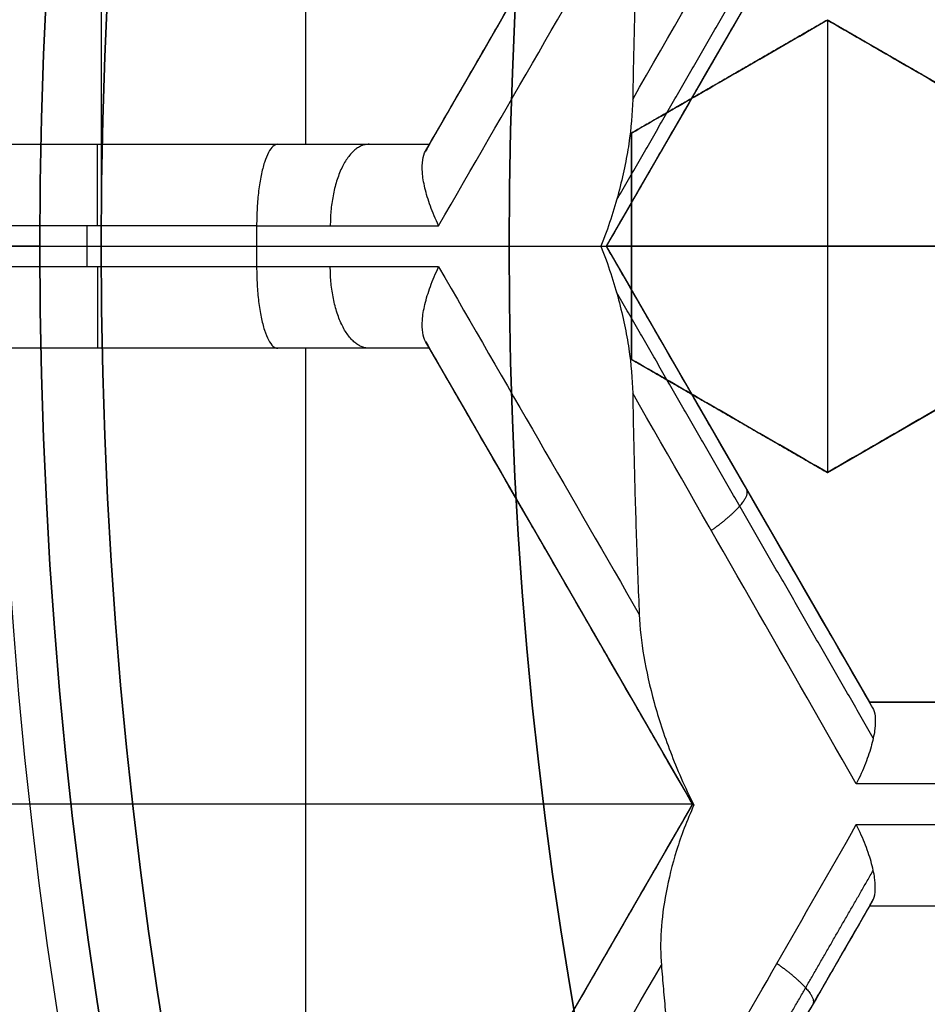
# Model space of a CAD drawing. Header units: centimetres. Extents: x -10 to 8.9, y -34.1 to -8.
# Tile 301 of 656: x -7.16 to -7.049, y -33.298 to -33.177. Entities that reach past the tile are written whole.
import ezdxf

# ---------------------------------------------------------------- set-up
doc = ezdxf.new("R2010")
doc.units = ezdxf.units.CM
doc.layers.add('Default', color=7, linetype='Continuous', true_color=0x000000)

msp = doc.modelspace()

# ---------------------------------------------------------------- linework, layer by layer
at = {"layer": 'Default'}
for p, q in [((-7.1249388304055, -33.08078272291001, -1.065), (-7.1249388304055, -33.1925, -1.065)), ((-7.109753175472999, -33.1925, -1.139531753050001), (-7.077503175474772, -33.13664136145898, -1.139531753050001)), ((-7.055852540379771, -33.14914136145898, -1.139395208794), (-7.088102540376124, -33.20499999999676, -1.139395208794)), ((-7.061000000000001, -33.17728718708, 0.17731520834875), (-7.084999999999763, -33.19114359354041, 0.17731520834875)), ((-7.061, -33.17728718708, 0.1625), (-7.061, -33.23271281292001, 0.1625)), ((-7.037000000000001, -33.19114359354, 0.18178364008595), (-7.060999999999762, -33.17728718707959, 0.18178364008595)), ((-7.072999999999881, -33.18421539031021, 0.1625), (-7.072999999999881, -33.18421539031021, 0.1878858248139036)), ((-7.048999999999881, -33.18421539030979, 0.1625), (-7.048999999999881, -33.18421539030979, 0.1966138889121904)), ((-7.085, -33.19114359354, 0.1730842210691), (-7.085, -33.21885640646, 0.1730842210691)), ((-7.172374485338, -33.1925, -1.130064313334), (-7.109753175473, -33.1925, -1.130064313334)), ((-7.1410638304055, -33.1925, -1.185), (-7.1410638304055, -33.1925, -1.065)), ((-7.151721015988, -33.20751050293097, -1.195), (-7.151721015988, -33.20249474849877, -1.195)), ((-7.325, -33.205, 0.35), (-7.15, -33.205, 0.35)), ((-7.157500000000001, -33.205, -1.24), (-7.190000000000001, -33.205, -1.24)), ((-7.173169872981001, -33.205, 0.1625), (-7.157500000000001, -33.205, 0.1625)), ((-7.172499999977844, -33.2050052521, -1.195), (-7.130947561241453, -33.2050052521, -1.195)), ((-7.157500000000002, -33.205, 0.195), (-7.100000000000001, -33.205, 0.195)), ((-7.150000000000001, -33.20500000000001, 0.45), (-7.150000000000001, -33.20500000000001, 0.35)), ((-6.959102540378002, -33.205, -1.065), (-7.088102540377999, -33.205, -1.065)), ((-7.088102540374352, -33.20500000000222, -1.139395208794), (-7.055852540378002, -33.26085863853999, -1.139395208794)), ((-7.085, -33.205, 0.1836684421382), (-7.085, -33.205, 0.1625)), ((-7.085, -33.205, 0.1625), (-7.037000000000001, -33.205, 0.1625)), ((-7.109753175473, -33.2175, -1.130064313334), (-7.172374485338, -33.2175, -1.130064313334)), ((-7.1410638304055, -33.2175, -1.185), (-7.1410638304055, -33.2175, -1.065)), ((-7.1249388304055, -33.2175, -1.065), (-7.1249388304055, -33.32921727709, -1.065)), ((-7.077503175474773, -33.27335863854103, -1.139531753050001), (-7.109753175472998, -33.21750000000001, -1.139531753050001)), ((-7.085, -33.21885640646, 0.17731520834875), (-7.061000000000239, -33.23271281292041, 0.17731520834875)), ((-7.061000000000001, -33.23271281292, 0.18178364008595), (-7.037000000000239, -33.21885640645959, 0.18178364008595)), ((-7.073000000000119, -33.22578460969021, 0.1625), (-7.073000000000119, -33.22578460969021, 0.1878858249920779)), ((-7.04900000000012, -33.22578460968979, 0.1625), (-7.04900000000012, -33.22578460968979, 0.196613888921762)), ((-7.071782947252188, -33.23326636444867, -1.205801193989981), (-7.071782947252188, -33.23326636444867, -1.065)), ((-7.09386652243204, -33.24501649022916, -1.20727496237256), (-7.09386652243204, -33.24501649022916, -1.065)), ((-7.055852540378, -33.26085863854, -1.1296608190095), (-6.991352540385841, -33.26085863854, -1.1296608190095)), ((-7.077503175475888, -33.27335863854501, -1.065), (-7.168735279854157, -33.27335863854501, -1.065)), ((-7.109753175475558, -33.32921727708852, -1.139209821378), (-7.077503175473, -33.27335863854, -1.139209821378)), ((-7.055852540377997, -33.28585863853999, -1.135275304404), (-7.088102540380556, -33.34171727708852, -1.135275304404)), ((-6.991352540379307, -33.28585863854, -1.1296608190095), (-7.055852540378, -33.28585863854, -1.1296608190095))]:
    msp.add_line(p, q, dxfattribs=at)
at = {"layer": 'Default', "extrusion": (1, 0, 0)}
for centre, radius, start, end in [((-30.205, 0.45, -7.15), 3, 90, 179.9999999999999), ((-33.2025, -1.185, -7.150424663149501), 0.00999999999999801, 270.0319665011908, 0)]:
    msp.add_arc(centre, radius, start, end, dxfattribs=at)
at = {"layer": 'Default'}
for centre, radius, start, end in [((-6.550000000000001, -33.20500000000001, -0.845), 0.8250000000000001, 0, 180), ((-6.550000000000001, -33.20500000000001, -0.8325), 0.8249999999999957, 0, 180), ((-6.550000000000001, -33.20500000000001, -0.87), 0.8, 0, 180), ((-6.550000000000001, -33.20500000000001, -0.87), 0.7825000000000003, 0, 180), ((-6.550000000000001, -33.20500000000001, -0.9800000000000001), 0.7575000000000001, 0, 180), ((-6.550000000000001, -33.20500000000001, -0.9375), 0.7574999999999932, 0, 180), ((-6.550000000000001, -33.20500000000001, -0.53), 0.75, 0, 180), ((-6.550000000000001, -33.20500000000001, -0.1612499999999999), 0.75, 105.2299037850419, 180), ((-6.550000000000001, -33.20500000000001, 0.1625), 0.6775000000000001, 0, 180), ((-6.550000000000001, -33.20500000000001, 0.18125), 0.6724999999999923, 0, 180), ((-6.550000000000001, -33.20500000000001, -1.21), 0.67, 0, 180), ((-6.550000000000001, -33.20500000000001, -0.8121), 0.8192000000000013, 128.1985770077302, 179.73988628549), ((-6.550000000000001, -33.20500000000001, -1.24), 0.6400000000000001, 0, 180), ((-6.549999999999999, -33.20500000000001, 0.2), 0.6367740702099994, 0, 180), ((-6.550000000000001, -33.20500000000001, 0.1625), 0.6231698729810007, 0, 180), ((-6.550000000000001, -33.20500000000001, 0.17875), 0.6074999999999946, 0, 180), ((-6.550000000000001, -33.20500000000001, -1.230490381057), 0.6074999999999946, 0, 180), ((-6.550000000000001, -33.20500000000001, 0.45), 0.6000000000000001, 90, 270), ((-6.550000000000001, -33.20500000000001, 0.195), 0.55, 0, 180), ((-6.550000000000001, -33.20500000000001, 0.1782088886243), 0.55, 0, 180), ((-6.550000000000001, -33.20500000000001, -0.845), 0.8250000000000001, 180, 0), ((-6.550000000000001, -33.20500000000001, -0.8325), 0.8250000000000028, 180, 0), ((-6.550000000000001, -33.20500000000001, -0.87), 0.8, 180, 0), ((-6.550000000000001, -33.20500000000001, -0.9800000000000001), 0.7575000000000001, 180, 0), ((-6.550000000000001, -33.20500000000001, -0.9375), 0.7575000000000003, 180, 0), ((-6.550000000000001, -33.20500000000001, -0.1612499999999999), 0.75, 180, 243.1918899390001), ((-6.550000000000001, -33.20500000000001, 0.1625), 0.6775000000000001, 180, 0), ((-6.550000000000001, -33.20500000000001, 0.18125), 0.6724999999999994, 180, 0), ((-6.550000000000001, -33.20500000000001, -1.21), 0.67, 180, 0), ((-6.550000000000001, -33.20500000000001, -1.24), 0.6400000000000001, 180, 0), ((-6.550000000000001, -33.20500000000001, 0.2), 0.6367740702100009, 180, 0), ((-6.550000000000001, -33.20500000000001, 0.1625), 0.6231698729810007, 180, 0), ((-6.550000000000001, -33.20500000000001, 0.17875), 0.6075000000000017, 180, 0), ((-6.550000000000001, -33.20500000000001, -1.230490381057), 0.6075000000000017, 180, 0), ((-6.550000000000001, -33.20500000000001, 0.1782088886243), 0.55, 180, 0), ((-6.550000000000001, -33.20500000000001, 0.195), 0.55, 180, 0)]:
    msp.add_arc(centre, radius, start, end, dxfattribs=at)
at = {"layer": 'Default', "extrusion": (0, 0, -1)}
for centre, radius, start, end in [((6.550000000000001, -33.20500000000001, 0.82), 0.8250000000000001, 0, 180), ((6.550000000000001, -33.20500000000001, 1.03), 0.82, 0, 180), ((6.550000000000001, -33.20500000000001, 1.005), 0.795, 0, 180), ((6.550000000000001, -33.20500000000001, 1.005), 0.7825000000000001, 0, 180), ((6.550000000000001, -33.20500000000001, 0.5348786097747), 0.7584500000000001, 0, 90), ((6.550000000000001, -33.20500000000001, 0.895), 0.7575000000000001, 0, 180), ((6.550000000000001, -33.20500000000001, -0.2075), 0.75, 0, 180), ((6.550000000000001, -33.20500000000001, -0.2075), 0.7025000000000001, 0, 180), ((6.550000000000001, -33.20500000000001, -0.1825), 0.6775000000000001, 0, 180), ((6.550000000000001, -33.20500000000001, -0.1725), 0.6774999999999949, 0, 180), ((6.550000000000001, -33.20500000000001, -0.2), 0.6725, 0, 180), ((6.550000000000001, -33.20500000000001, -0.1625), 0.6725, 0, 180), ((6.550000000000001, -33.20500000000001, -0.2), 0.6367740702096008, 0, 180), ((6.550000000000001, -33.20500000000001, -0.1809807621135), 0.6125, 0, 180), ((6.550000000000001, -33.20500000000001, -0.195), 0.6075000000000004, 0, 180), ((6.550000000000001, -33.20500000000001, -0.1625), 0.6075, 0, 180), ((6.550000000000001, -33.20500000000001, 1.24), 0.6075, 0, 180), ((6.550000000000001, -33.20500000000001, 1.220980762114), 0.6075, 0, 180), ((6.550000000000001, -33.20500000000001, -0.35), 0.6000000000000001, 270, 90), ((6.550000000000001, -33.20500000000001, -0.4), 0.6000000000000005, 270, 90), ((6.550000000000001, -33.20500000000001, -0.18660444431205), 0.5499999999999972, 0, 180), ((6.550000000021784, -33.20499999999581, 1.195), 0.6224999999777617, 0.2301041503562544, 12.45132202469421), ((6.550000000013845, -33.20499999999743, 1.065), 0.6224999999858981, 1.15059499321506, 11.51040147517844), ((6.550000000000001, -33.20500000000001, 0.82), 0.8250000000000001, 180, 0), ((6.550000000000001, -33.20500000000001, 1.03), 0.82, 180, 0), ((6.550000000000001, -33.20500000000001, 1.005), 0.7950000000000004, 180, 0), ((6.550000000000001, -33.20500000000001, 0.87), 0.7825000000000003, 180, 0), ((6.550000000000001, -33.20500000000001, 1.005), 0.7825000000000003, 180, 0), ((6.550000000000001, -33.20500000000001, 0.895), 0.7575000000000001, 180, 0), ((6.550000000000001, -33.20500000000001, 0.53), 0.75, 180, 0), ((6.550000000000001, -33.20500000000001, -0.2075), 0.75, 180, 0), ((6.550000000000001, -33.20500000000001, -0.2075), 0.7025000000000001, 180, 0), ((6.550000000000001, -33.20500000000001, -0.1825), 0.6775000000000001, 180, 0), ((6.550000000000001, -33.20500000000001, -0.1725), 0.677500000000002, 180, 0), ((6.550000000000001, -33.20500000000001, -0.1625), 0.6724999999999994, 180, 0), ((6.550000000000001, -33.20500000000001, -0.2), 0.6724999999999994, 180, 0), ((6.550000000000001, -33.20500000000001, -0.2), 0.6367740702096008, 180, 0), ((6.550000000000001, -33.20500000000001, -0.1809807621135), 0.6125, 180, 0), ((6.550000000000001, -33.20500000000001, -0.1625), 0.6075000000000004, 180, 0), ((6.550000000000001, -33.20500000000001, -0.195), 0.6075000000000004, 180, 0), ((6.550000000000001, -33.20500000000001, 1.220980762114), 0.6075, 180, 0), ((6.550000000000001, -33.20500000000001, 1.24), 0.6075000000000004, 180, 0), ((6.550000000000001, -33.20500000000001, -0.18660444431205), 0.5500000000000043, 180, 0), ((6.550000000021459, -33.20500000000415, 1.195), 0.6224999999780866, 347.5486779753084, 359.7698958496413), ((6.550000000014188, -33.20500000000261, 1.065), 0.6224999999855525, 348.4895985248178, 358.8494050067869)]:
    msp.add_arc(centre, radius, start, end, dxfattribs=at)
at = {"layer": 'Default', "extrusion": (0.8660254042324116, -0.4999999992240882, 3.942041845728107e-09)}
msp.add_arc((-32.03137354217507, -0.1450000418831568, 10.43902310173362), 1.088452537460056, 255.6358824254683, 259.169269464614, dxfattribs=at)
at = {"layer": 'Default', "extrusion": (0.8660254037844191, -0.5000000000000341, 0)}
msp.add_arc((-32.03137353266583, -0.145, 10.43902313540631), 1.088452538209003, 255.6358824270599, 259.1692694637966, dxfattribs=at)
at = {"layer": 'Default', "extrusion": (0.8660254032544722, -0.5000000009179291, -4.448973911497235e-09)}
msp.add_arc((-32.03137352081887, -0.1449999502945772, 10.44498107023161), 1.097599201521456, 255.3750176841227, 258.0126019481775, dxfattribs=at)
at = {"layer": 'Default', "extrusion": (0, -1, 0)}
for centre, radius, start, end in [((-6.550000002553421, -0.1450000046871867, 33.1925), 1.189997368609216, 240.9211288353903, 241.9409134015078), ((-6.550000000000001, -0.145, 33.20500000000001), 1.2, 241.0451982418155, 243.323308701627), ((-6.550000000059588, -2.309999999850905, 33.28585864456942), 1.224999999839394, 111.0895761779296, 114.3897087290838)]:
    msp.add_arc(centre, radius, start, end, dxfattribs=at)
at = {"layer": 'Default', "extrusion": (3.517153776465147e-05, 1.526275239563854e-07, 0.9999999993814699)}
msp.add_arc((-6.543560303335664, -33.20497205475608, -1.19525587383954), 0.5873452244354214, 179.7578067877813, 180.2486345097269, dxfattribs=at)
at = {"layer": 'Default', "extrusion": (-0.01826194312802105, -0.9992302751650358, -0.0347182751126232)}
msp.add_arc((-5.941911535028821, 1.012328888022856, 33.34864591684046), 1.199690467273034, 241.0267011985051, 242.2372798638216, dxfattribs=at)
at = {"layer": 'Default', "extrusion": (1.442934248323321e-05, 0, 0.999999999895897)}
msp.add_arc((-6.54999489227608, -33.20500000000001, -0.5349840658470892), 0.7584473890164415, 180, 251.9723281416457, dxfattribs=at)
at = {"layer": 'Default', "extrusion": (-1, 0, 0)}
msp.add_arc((33.2075, -1.185, 7.150424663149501), 0.01000000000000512, 270.0639325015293, 0, dxfattribs=at)
at = {"layer": 'Default', "extrusion": (0, 1, 0)}
for centre, radius, start, end in [((6.549999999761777, -0.1449999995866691, -33.2075210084), 1.199997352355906, 297.7445387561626, 298.9547958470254), ((6.550000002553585, -0.1450000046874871, -33.2175), 1.189997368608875, 298.0590865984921, 299.0788711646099), ((6.54999999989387, -2.310000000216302, -33.26085862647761), 1.225000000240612, 65.61029127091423, 68.91042381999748), ((6.550000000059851, -2.309999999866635, -33.27585861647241), 1.214999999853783, 65.31344244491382, 69.1713279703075), ((6.550000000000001, -2.31, -33.27585863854), 1.215, 65.31344244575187, 69.17132796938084)]:
    msp.add_arc(centre, radius, start, end, dxfattribs=at)
at = {"layer": 'Default', "extrusion": (-0.8660254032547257, -0.5000000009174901, 4.447071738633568e-09)}
msp.add_arc((25.48137350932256, -0.1450000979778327, 22.76001899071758), 1.097599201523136, 255.3750176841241, 258.0126019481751, dxfattribs=at)
at = {"layer": 'Default', "extrusion": (0.8660254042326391, 0.4999999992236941, 3.944075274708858e-09)}
msp.add_arc((-25.48137355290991, -0.1449999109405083, -22.76597684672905), 1.088452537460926, 280.8307305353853, 284.3641175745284, dxfattribs=at)
at = {"layer": 'Default', "extrusion": (0.8660254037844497, 0.4999999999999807, 0)}
msp.add_arc((-25.48137353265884, -0.145, -22.76597686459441), 1.088452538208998, 280.8307305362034, 284.3641175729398, dxfattribs=at)
at = {"layer": 'Default', "extrusion": (4.370602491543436e-08, -0.9999999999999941, -9.976352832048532e-08)}
msp.add_arc((-6.550001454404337, -2.309996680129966, 33.27085845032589), 1.214999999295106, 110.8286720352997, 114.6865575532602, dxfattribs=at)
at = {"layer": 'Default', "extrusion": (0.8660254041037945, -0.4999999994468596, 1.788304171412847e-09)}
msp.add_arc((-32.03137353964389, -0.1450000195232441, 10.5073817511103), 1.11616238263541, 249.6204766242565, 253.1814736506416, dxfattribs=at)
at = {"layer": 'Default', "extrusion": (0.8660254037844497, -0.4999999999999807, 0)}
msp.add_arc((-32.03137353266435, -0.145, 10.50738177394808), 1.116162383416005, 249.6204766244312, 253.18147364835, dxfattribs=at)
at = {"layer": 'Default', "extrusion": (0.866025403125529, -0.5000000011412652, -3.911535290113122e-09)}
msp.add_arc((-32.03137351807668, -0.1449999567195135, 10.51391415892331), 1.125541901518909, 249.3718651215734, 252.3137545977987, dxfattribs=at)
at = {"layer": 'Default'}
for points, knots in [([(-6.550000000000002, -32.446549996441, -0.5799126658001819), (-6.550047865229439, -32.44654999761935, -0.5799116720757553), (-6.571006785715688, -32.44655250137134, -0.5794765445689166), (-6.612872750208, -32.44829633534, -0.5786057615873), (-6.674918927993, -32.45603721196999, -0.5772854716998), (-6.73625711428, -32.46888455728, -0.5759548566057), (-6.79640070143, -32.48677663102, -0.5746227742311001), (-6.854860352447, -32.50957309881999, -0.5732963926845), (-6.911248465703, -32.5371245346, -0.5719987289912), (-6.965137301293, -32.56921940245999, -0.5706876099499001), (-7.016181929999, -32.6056398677, -0.5693725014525), (-7.064129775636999, -32.64622118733, -0.5680666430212), (-7.108588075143, -32.69066545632, -0.5667649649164), (-7.149145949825, -32.73854385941, -0.5654509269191), (-7.185618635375, -32.78961014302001, -0.5641201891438), (-7.217795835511, -32.84359440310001, -0.5627855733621), (-7.245390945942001, -32.90006619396, -0.561453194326), (-7.268139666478, -32.95834975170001, -0.5601422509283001), (-7.286110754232, -33.0187205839, -0.5588404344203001), (-7.298931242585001, -33.07989040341, -0.5575308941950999), (-7.306716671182, -33.142206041, -0.5562150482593), (-7.308450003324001, -33.18405507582, -0.5553479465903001), (-7.308450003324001, -33.20499956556, -0.5549157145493)], [11.92488913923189, 11.92488913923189, 11.92488913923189, 11.92488913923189, 11.92632594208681, 12.55402730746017, 13.18172867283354, 13.8094300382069, 14.43713140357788, 15.06483276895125, 15.69253413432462, 16.32023549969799, 16.94793686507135, 17.57563823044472, 18.2033395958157, 18.83104096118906, 19.45874232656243, 20.0864436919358, 20.71414505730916, 21.34184642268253, 21.96954778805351, 22.59724915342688, 23.22495051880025, 23.85265188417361, 23.85265188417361, 23.85265188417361, 23.85265188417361]), ([(-7.25390305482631, -33.56840902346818, -0.8199977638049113), (-7.239970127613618, -33.59537958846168, -0.8193732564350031), (-7.197884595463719, -33.66655691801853, -0.8176865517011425), (-7.113620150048, -33.76862670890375, -0.81511924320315), (-6.994860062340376, -33.866663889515, -0.8121318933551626), (-6.8551972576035, -33.941825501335, -0.8088691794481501), (-6.7032925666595, -33.98743246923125, -0.8056064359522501), (-6.549994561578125, -34.002084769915, -0.8026191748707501), (-6.3966967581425, -33.98743035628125, -0.7996319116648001), (-6.2447926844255, -33.94182142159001, -0.7963691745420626), (-6.105130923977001, -33.86665750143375, -0.7931064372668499), (-5.986372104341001, -33.768620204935, -0.7901191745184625), (-5.888336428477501, -33.64986004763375, -0.78713191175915), (-5.813174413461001, -33.510197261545, -0.7838691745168), (-5.7675675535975, -33.358292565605, -0.7806064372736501), (-5.757116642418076, -33.24895133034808, -0.7784757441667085), (-5.757895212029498, -33.19070947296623, -0.7773408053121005), (-5.758086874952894, -33.18356754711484, -0.7772014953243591)], [9.214509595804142, 9.214509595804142, 9.214509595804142, 9.214509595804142, 10.15353266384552, 11.77663579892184, 13.3997389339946, 15.02284206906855, 16.64594520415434, 18.26904833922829, 19.89215147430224, 21.5152546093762, 23.13835774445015, 24.7614608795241, 26.38456401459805, 28.00766714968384, 29.63077028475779, 31.25387341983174, 31.48074763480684, 31.48074763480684, 31.48074763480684, 31.48074763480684]), ([(-7.106978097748, -33.74388811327, -0.7599999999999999), (-7.092222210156, -33.75913934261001, -0.7595840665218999), (-7.061456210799, -33.78842967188, -0.7587546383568), (-7.011855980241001, -33.8284314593, -0.7574640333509), (-6.959138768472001, -33.86422929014, -0.7561495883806), (-6.903661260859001, -33.8955805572, -0.7548164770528), (-6.845798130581, -33.92227348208, -0.7534746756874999), (-6.785940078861, -33.94412789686, -0.7521330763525), (-6.724491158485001, -33.96099638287, -0.7508004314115), (-6.661867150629, -33.97276520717, -0.7494871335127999), (-6.598488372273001, -33.97935553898, -0.7481967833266), (-6.534783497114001, -33.98072302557, -0.7469575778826), (-6.471175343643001, -33.97685787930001, -0.7456906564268), (-6.408099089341, -33.96778569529, -0.7443887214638), (-6.345979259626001, -33.95356760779, -0.7430648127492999), (-6.285235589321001, -33.93429948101, -0.7417267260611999), (-6.226278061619, -33.91011135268, -0.7403838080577), (-6.169504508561, -33.88116649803, -0.7390450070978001), (-6.115297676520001, -33.84765987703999, -0.7377194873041), (-6.064025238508, -33.80981942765, -0.7364157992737), (-6.01602695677, -33.76789486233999, -0.7351442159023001), (-5.971638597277, -33.72218061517, -0.7339075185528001), (-5.931146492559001, -33.67297253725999, -0.7326198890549), (-5.89482990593, -33.62060801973, -0.7313083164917), (-5.862932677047, -33.56543920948, -0.7299767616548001), (-5.835670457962, -33.50783861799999, -0.7286354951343), (-5.813227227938, -33.44819500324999, -0.7272933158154), (-5.795754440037, -33.38691081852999, -0.7259590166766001), (-5.783370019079, -33.32440000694, -0.7246429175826), (-5.776444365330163, -33.26360356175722, -0.7234004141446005), (-5.775000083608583, -33.22369004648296, -0.7226183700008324), (-5.77500001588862, -33.20499999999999, -0.7222512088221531)], [-30.59397759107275, -30.59397759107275, -30.59397759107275, -30.59397759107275, -29.95660305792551, -29.31922852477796, -28.68185399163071, -28.04447945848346, -27.40710492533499, -26.76973039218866, -26.13235585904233, -25.49498132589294, -24.85760679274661, -24.22023225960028, -23.5828577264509, -22.94548319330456, -22.30810866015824, -21.67073412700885, -21.03335959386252, -20.39598506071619, -19.7586105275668, -19.12123599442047, -18.48386146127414, -17.84648692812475, -17.20911239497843, -16.57173786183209, -15.93436332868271, -15.29698879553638, -14.65961426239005, -14.02223972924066, -13.38486519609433, -12.747490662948, -12.18619863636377, -12.18619863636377, -12.18619863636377, -12.18619863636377]), ([(-7.130942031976, -33.2075210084, -1.195), (-7.130938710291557, -33.20825501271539, -1.194999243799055), (-7.130900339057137, -33.20971188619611, -1.19483383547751), (-7.130713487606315, -33.21180700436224, -1.194116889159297), (-7.130408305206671, -33.21372359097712, -1.192933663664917), (-7.130001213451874, -33.21532760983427, -1.191359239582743), (-7.129501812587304, -33.21656225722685, -1.189428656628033), (-7.128946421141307, -33.21732391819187, -1.187283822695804), (-7.12855232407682, -33.21749999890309, -1.185763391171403), (-7.128354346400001, -33.2175, -1.185)], [-0.1603756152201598, -0.1603756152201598, -0.1603756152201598, -0.1603756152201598, -0.1375583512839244, -0.1146319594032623, -0.09170556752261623, -0.06877917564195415, -0.04585278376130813, -0.02292639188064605, 0, 0, 0, 0])]:
    msp.add_open_spline(points, degree=3, knots=knots, dxfattribs=at)
for points, degree in [([(-7.303321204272, -32.8831369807, -0.8041999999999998), (-7.310301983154, -32.90187317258, -0.8032579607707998), (-7.322406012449, -32.93859863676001, -0.8014333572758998), (-7.335587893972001, -32.99001343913, -0.7989311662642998), (-7.345142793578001, -33.04009222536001, -0.7965395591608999), (-7.351552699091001, -33.09028475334, -0.7941872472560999), (-7.354878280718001, -33.14151914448, -0.7918300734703), (-7.354975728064, -33.1932330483, -0.789503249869), (-7.351753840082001, -33.24479517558, -0.7872105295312), (-7.345499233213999, -33.29375130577, -0.7849421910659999), (-7.336159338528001, -33.34301560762, -0.7825972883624), (-7.321993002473, -33.39750492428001, -0.7799152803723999), (-7.302624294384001, -33.4541818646, -0.7770202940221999), (-7.278330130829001, -33.51050205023, -0.7740274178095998), (-7.250563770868, -33.56319300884, -0.7711112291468), (-7.220215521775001, -33.61179643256, -0.7683119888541), (-7.186024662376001, -33.65863223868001, -0.7655007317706), (-7.148317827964, -33.70298019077, -0.7627167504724), (-7.121089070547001, -33.73059498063, -0.7608980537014), (-7.106978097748, -33.74388811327, -0.7599999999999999)], 3), ([(-7.109753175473, -33.1925, -1.065), (-7.093628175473, -33.16457068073, -1.065), (-7.077503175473, -33.13664136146, -1.065)], 2), ([(-7.084858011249, -33.18700501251, -1.219059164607), (-7.075776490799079, -33.17114589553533, -1.214606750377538), (-7.06663937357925, -33.15518968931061, -1.21026773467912), (-7.057449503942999, -33.13914136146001, -1.206043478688)], 3), ([(-7.055463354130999, -33.1484672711, -1.198108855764), (-7.066419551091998, -33.16744396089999, -1.203174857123), (-7.077300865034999, -33.18629094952, -1.208402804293), (-7.088102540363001, -33.20500000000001, -1.213790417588)], 3), ([(-7.055852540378, -33.14914136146, -1.065), (-7.071977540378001, -33.17707068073, -1.065), (-7.088102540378, -33.20500000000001, -1.065)], 2), ([(-7.084051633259, -33.15989941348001, -1.218664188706), (-7.084179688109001, -33.16290754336, -1.218726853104), (-7.084410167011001, -33.1689262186, -1.21883969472), (-7.084679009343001, -33.17796262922, -1.218971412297), (-7.084806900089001, -33.18399020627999, -1.219034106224), (-7.084858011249, -33.18700501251, -1.219059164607)], 3), ([(-7.060999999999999, -33.17728718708, 0.1625), (-7.073, -33.18421539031, 0.1625), (-7.085, -33.19114359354, 0.1625)], 2), ([(-7.085, -33.19114359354, 0.1836031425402), (-7.082229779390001, -33.18954420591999, 0.1845960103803), (-7.076758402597, -33.18638530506, 0.1865512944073), (-7.068764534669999, -33.18177004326, 0.1893912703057), (-7.063565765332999, -33.17876853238, 0.1912271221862), (-7.060999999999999, -33.17728718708, 0.1921304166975)], 3), ([(-7.060999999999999, -33.17728718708, 0.1921304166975), (-7.060999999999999, -33.17728718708, 0.17731520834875), (-7.060999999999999, -33.17728718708, 0.1625)], 2), ([(-7.037000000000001, -33.19114359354, 0.1625), (-7.048999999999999, -33.18421539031, 0.1625), (-7.060999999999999, -33.17728718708, 0.1625)], 2), ([(-7.060999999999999, -33.17728718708, 0.1921304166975), (-7.058233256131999, -33.1788845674, 0.19316743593), (-7.052766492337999, -33.18204080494, 0.1952120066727), (-7.044769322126, -33.18665797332, 0.1981897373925), (-7.039567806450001, -33.18966106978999, 0.2001177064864), (-7.037000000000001, -33.19114359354, 0.2010672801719)], 3), ([(-7.084858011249, -33.18700501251, -1.219059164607), (-7.084887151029, -33.18872383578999, -1.219073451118), (-7.085208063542, -33.19235050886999, -1.21896622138), (-7.086444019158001, -33.19835575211, -1.218404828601), (-7.087851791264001, -33.20273936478, -1.217714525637), (-7.088746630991, -33.20500000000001, -1.217264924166)], 3), ([(-7.085, -33.19114359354, 0.1625), (-7.085, -33.205, 0.1625), (-7.085, -33.21885640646, 0.1625)], 2), ([(-7.085, -33.20500000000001, 0.1836684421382), (-7.085, -33.20346032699, 0.1836684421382), (-7.085, -33.20038102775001, 0.1836636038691), (-7.085, -33.19576210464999, 0.1836418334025), (-7.085, -33.19268306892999, 0.1836176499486), (-7.085, -33.19114359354, 0.1836031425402)], 3), ([(-7.085, -33.19114359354, 0.1836031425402), (-7.085, -33.19114359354, 0.1730515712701), (-7.085, -33.19114359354, 0.1625)], 2), ([(-7.172374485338, -33.1925, -1.065), (-7.1410638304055, -33.1925, -1.065), (-7.109753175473, -33.1925, -1.065)], 2), ([(-7.172374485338, -33.1925, -1.185), (-7.150364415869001, -33.1925, -1.185), (-7.128354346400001, -33.1925, -1.185)], 2), ([(-7.128354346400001, -33.1925, -1.185), (-7.128552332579, -33.1925, -1.185763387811), (-7.128946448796, -33.19267607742, -1.187283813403), (-7.129501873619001, -33.1934377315, -1.189428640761), (-7.130001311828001, -33.19467237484, -1.191359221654), (-7.130408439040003, -33.19627638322, -1.1929336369), (-7.130713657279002, -33.19819296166, -1.194116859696), (-7.130900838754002, -33.20029141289, -1.19483494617), (-7.130939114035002, -33.2017519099, -1.195000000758), (-7.130942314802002, -33.2024894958, -1.195000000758)], 3), ([(-7.109753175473, -33.1925, -1.195128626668), (-7.109753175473, -33.1925, -1.195686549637), (-7.109794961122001, -33.19257237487, -1.196748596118), (-7.109965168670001, -33.19286718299, -1.198182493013), (-7.11013976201, -33.19316958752, -1.199028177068), (-7.110240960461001, -33.19334486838, -1.199426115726)], 3), ([(-7.109753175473, -33.1925, -1.195128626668), (-7.109753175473, -33.1925, -1.130064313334), (-7.109753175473, -33.1925, -1.065)], 2), ([(-7.108634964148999, -33.2024789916, -1.207036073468), (-7.109027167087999, -33.20165988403, -1.206827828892), (-7.109704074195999, -33.20005084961, -1.206239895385), (-7.110377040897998, -33.19782724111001, -1.204925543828), (-7.110691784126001, -33.19588824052, -1.20325956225), (-7.110647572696, -33.19435266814, -1.201379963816), (-7.11040603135, -33.19363077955, -1.200075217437), (-7.110240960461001, -33.19334486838, -1.199426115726)], 3), ([(-7.130942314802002, -33.2024894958, -1.195000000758), (-7.151718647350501, -33.2024947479, -1.195000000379), (-7.172494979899, -33.2025, -1.195)], 2), ([(-7.308450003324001, -33.20499956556, -0.5549157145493), (-7.308450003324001, -33.22490475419, -0.5544997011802), (-7.306880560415, -33.26469775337, -0.553665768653), (-7.299863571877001, -33.32389414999, -0.5524131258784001), (-7.288206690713, -33.38244357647, -0.5511466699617), (-7.271977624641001, -33.43990285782, -0.549878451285), (-7.251351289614, -33.49574009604, -0.5486153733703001), (-7.226440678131, -33.54976087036, -0.547370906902), (-7.197224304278, -33.60190734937, -0.5461333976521), (-7.164090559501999, -33.65145511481, -0.5448796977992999), (-7.127153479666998, -33.6982810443, -0.543635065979), (-7.086621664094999, -33.74209673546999, -0.5423988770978), (-7.042751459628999, -33.78260143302, -0.5411577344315), (-6.996098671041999, -33.81934273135, -0.5399058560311), (-6.946655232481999, -33.85237155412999, -0.5386425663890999), (-6.894703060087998, -33.88147155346, -0.537379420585), (-6.840537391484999, -33.90643018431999, -0.5361156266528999), (-6.803586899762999, -33.92007981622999, -0.5352955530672), (-6.784724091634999, -33.92621305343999, -0.5348861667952)], 3), ([(-7.157500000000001, -33.20500000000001, -1.220980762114), (-7.165, -33.20500000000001, -1.207990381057), (-7.172499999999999, -33.20500000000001, -1.195)], 2), ([(-7.157500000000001, -33.20500000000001, 0.1625), (-7.157500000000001, -33.20500000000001, 0.17875), (-7.157500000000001, -33.20500000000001, 0.195)], 2), ([(-7.157500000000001, -33.20500000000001, -1.220980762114), (-7.157500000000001, -33.20500000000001, -1.230490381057), (-7.157500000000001, -33.20500000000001, -1.24)], 2), ([(-7.100000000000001, -33.20500000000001, 0.195), (-7.100000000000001, -33.20500000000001, 0.18660444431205), (-7.100000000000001, -33.20500000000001, 0.1782088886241)], 2), ([(-7.100000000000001, -33.20500000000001, 0.1782088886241), (-7.0925, -33.20500000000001, 0.18093866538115), (-7.085, -33.20500000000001, 0.1836684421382)], 2), ([(-7.088746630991, -33.20500000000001, -1.217264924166), (-7.088600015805, -33.20500000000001, -1.216871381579), (-7.088358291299, -33.20500000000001, -1.216082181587), (-7.088147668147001, -33.20500000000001, -1.214919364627), (-7.088102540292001, -33.20500000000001, -1.214161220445), (-7.088102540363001, -33.20500000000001, -1.213790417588)], 3), ([(-7.088746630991, -33.20500000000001, -1.217264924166), (-7.087851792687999, -33.20726063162, -1.217714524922), (-7.086444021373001, -33.21164423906, -1.218404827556), (-7.085208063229, -33.21764949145, -1.218966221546), (-7.084887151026, -33.22127616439, -1.219073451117), (-7.084858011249, -33.22299498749, -1.219059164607)], 3), ([(-7.088102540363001, -33.20500000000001, -1.213790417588), (-7.077300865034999, -33.22370905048, -1.208402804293), (-7.066419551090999, -33.2425560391, -1.203174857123), (-7.055463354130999, -33.2615327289, -1.198108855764)], 3), ([(-7.088102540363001, -33.20500000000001, -1.213790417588), (-7.0881025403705, -33.20500000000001, -1.139395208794), (-7.088102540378, -33.20500000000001, -1.065)], 2), ([(-7.088102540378, -33.20500000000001, -1.065), (-7.071977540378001, -33.23292931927, -1.065), (-7.055852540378, -33.26085863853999, -1.065)], 2), ([(-7.085, -33.21885640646, 0.1836031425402), (-7.085, -33.21731693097, 0.1836176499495), (-7.085, -33.21423789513, 0.183641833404), (-7.085, -33.20961897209, 0.1836636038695), (-7.085, -33.20653967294, 0.1836684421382), (-7.085, -33.20500000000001, 0.1836684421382)], 3), ([(-7.130942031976, -33.2075210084, -1.195), (-7.151718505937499, -33.2075105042, -1.195), (-7.172494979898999, -33.2075, -1.195)], 2), ([(-7.110240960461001, -33.21665513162, -1.199426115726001), (-7.110406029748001, -33.21636922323, -1.200075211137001), (-7.110647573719, -33.21564732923, -1.201379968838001), (-7.11069178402, -33.21411175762, -1.203259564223), (-7.110377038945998, -33.21217275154, -1.20492554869), (-7.109704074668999, -33.20994915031, -1.206239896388), (-7.109027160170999, -33.20834010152, -1.206827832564), (-7.108634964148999, -33.2075210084, -1.207036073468)], 3), ([(-7.110240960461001, -33.21665513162, -1.199426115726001), (-7.110139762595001, -33.21683041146, -1.199028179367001), (-7.109965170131, -33.21713281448, -1.198182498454), (-7.109794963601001, -33.21742762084, -1.196748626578), (-7.109753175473, -33.2175, -1.195686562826), (-7.109753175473, -33.2175, -1.195128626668)], 3), ([(-7.128354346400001, -33.2175, -1.185), (-7.150364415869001, -33.2175, -1.185), (-7.172374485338, -33.2175, -1.185)], 2), ([(-7.109753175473, -33.2175, -1.065), (-7.1410638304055, -33.2175, -1.065), (-7.172374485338, -33.2175, -1.065)], 2), ([(-7.109753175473, -33.2175, -1.065), (-7.109753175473, -33.2175, -1.130064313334), (-7.109753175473, -33.2175, -1.195128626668)], 2), ([(-7.077503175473, -33.27335863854, -1.065), (-7.093628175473, -33.24542931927, -1.065), (-7.109753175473, -33.2175, -1.065)], 2), ([(-7.085, -33.21885640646, 0.1625), (-7.085, -33.21885640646, 0.1730515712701), (-7.085, -33.21885640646, 0.1836031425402)], 2), ([(-7.085, -33.21885640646, 0.1625), (-7.073, -33.22578460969, 0.1625), (-7.060999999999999, -33.23271281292, 0.1625)], 2), ([(-7.060999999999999, -33.23271281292, 0.1921304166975), (-7.063566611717, -33.23123097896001, 0.1912268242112), (-7.068766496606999, -33.22822882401, 0.1893905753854), (-7.076759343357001, -33.22361415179, 0.1865509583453), (-7.082230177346, -33.22045556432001, 0.1845958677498), (-7.085, -33.21885640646, 0.1836031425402)], 3), ([(-7.060999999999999, -33.23271281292, 0.1625), (-7.048999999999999, -33.22578460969, 0.1625), (-7.037000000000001, -33.21885640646, 0.1625)], 2), ([(-7.037000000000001, -33.21885640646, 0.2010672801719), (-7.0395670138, -33.22033847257, 0.2001179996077), (-7.044767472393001, -33.22334095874, 0.1981904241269), (-7.052764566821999, -33.22795808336, 0.1952127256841), (-7.058232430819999, -33.23111495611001, 0.1931677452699), (-7.060999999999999, -33.23271281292, 0.1921304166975)], 3), ([(-7.084858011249, -33.22299498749, -1.219059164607), (-7.084806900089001, -33.22600979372, -1.219034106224), (-7.084679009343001, -33.23203737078, -1.218971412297), (-7.084410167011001, -33.2410737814, -1.21883969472), (-7.084179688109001, -33.24709245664, -1.218726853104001), (-7.084051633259, -33.25010058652, -1.218664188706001)], 3), ([(-7.0574495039, -33.27085863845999, -1.206043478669), (-7.066639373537, -33.25481031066, -1.21026773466), (-7.075776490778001, -33.23885410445, -1.214606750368), (-7.084858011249, -33.22299498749, -1.219059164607)], 3), ([(-7.060999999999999, -33.23271281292, 0.1921304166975), (-7.060999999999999, -33.23271281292, 0.17731520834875), (-7.060999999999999, -33.23271281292, 0.1625)], 2), ([(-7.084051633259, -33.25010058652, -1.218664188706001), (-7.083981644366, -33.25174469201, -1.218629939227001), (-7.083598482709, -33.25518489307, -1.218442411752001), (-7.08235014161, -33.26079919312, -1.217832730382), (-7.080375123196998, -33.26687975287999, -1.216871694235), (-7.078480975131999, -33.27123434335, -1.215955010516), (-7.077348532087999, -33.27345794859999, -1.215409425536)], 3), ([(-6.991352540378, -33.26085863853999, -1.065), (-7.023602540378, -33.26085863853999, -1.065), (-7.055852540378, -33.26085863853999, -1.065)], 2), ([(-7.055852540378, -33.26085863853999, -1.065), (-7.055852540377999, -33.26085863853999, -1.1296608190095), (-7.055852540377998, -33.26085863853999, -1.194321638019)], 2), ([(-7.055463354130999, -33.2615327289, -1.198108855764), (-7.055545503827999, -33.26139044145, -1.197742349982), (-7.055685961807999, -33.26114716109, -1.196974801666), (-7.055820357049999, -33.2609143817, -1.195709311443), (-7.055852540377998, -33.26085863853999, -1.194796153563), (-7.055852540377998, -33.26085863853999, -1.194321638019)], 3), ([(-7.055463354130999, -33.2615327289, -1.198108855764), (-7.055310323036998, -33.26179778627, -1.198791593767), (-7.055097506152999, -33.26249048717, -1.200167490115), (-7.055114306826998, -33.26402622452, -1.202151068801), (-7.055508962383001, -33.26601156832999, -1.203901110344), (-7.056275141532, -33.26831617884, -1.205260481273), (-7.057021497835, -33.26999957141, -1.205846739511), (-7.0574495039, -33.27085863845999, -1.206043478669)], 3), ([(-7.109753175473, -33.32921727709, -1.065), (-7.093628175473, -33.301287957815, -1.065), (-7.077503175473, -33.27335863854, -1.065)], 2), ([(-7.077348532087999, -33.27345794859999, -1.215409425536), (-7.078222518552, -33.27536259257, -1.215830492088), (-7.079609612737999, -33.27908250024, -1.216501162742), (-7.080873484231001, -33.28423696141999, -1.217114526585), (-7.081463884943, -33.28892038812, -1.217401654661), (-7.081453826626, -33.29173993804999, -1.217396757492), (-7.081342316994, -33.29307290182, -1.217342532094)], 3), ([(-7.077503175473, -33.27335863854, -1.213419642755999), (-7.077503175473, -33.27335863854, -1.213492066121), (-7.07750234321, -33.27336008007, -1.213636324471), (-7.077498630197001, -33.27336651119, -1.213850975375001), (-7.077494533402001, -33.27337360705, -1.213992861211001), (-7.077492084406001, -33.27337784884, -1.214063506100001)], 3), ([(-7.077503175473, -33.27335863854, -1.213419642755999), (-7.077503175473, -33.27335863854, -1.139209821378), (-7.077503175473, -33.27335863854, -1.065)], 2), ([(-7.077348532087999, -33.27345794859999, -1.215409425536), (-7.077375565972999, -33.27344900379, -1.215257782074), (-7.077422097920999, -33.273431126, -1.214955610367), (-7.077469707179, -33.27340440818, -1.214506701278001), (-7.077486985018, -33.27338668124, -1.214210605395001), (-7.077492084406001, -33.27337784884, -1.214063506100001)], 3), ([(-7.076873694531, -33.30977922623, -1.215180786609), (-7.070426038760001, -33.29851964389, -1.212077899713), (-7.063950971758, -33.28721219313, -1.209031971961), (-7.057449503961, -33.27585863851, -1.206043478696)], 3), ([(-7.055463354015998, -33.28518454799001, -1.198108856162), (-7.055310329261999, -33.28491950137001, -1.198791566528), (-7.055097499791, -33.2842268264, -1.200167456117), (-7.055114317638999, -33.28269088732, -1.20215126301), (-7.055509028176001, -33.28070546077, -1.203901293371), (-7.056275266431, -33.27840078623, -1.205260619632), (-7.057021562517, -33.27671757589, -1.205846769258), (-7.057449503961, -33.27585863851, -1.206043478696)], 3), ([(-7.055463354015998, -33.28518454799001, -1.198108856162), (-7.060746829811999, -33.29433579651, -1.200551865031), (-7.066012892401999, -33.30345688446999, -1.203032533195), (-7.071261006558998, -33.31254688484, -1.205550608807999)], 3), ([(-7.055852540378, -33.28585863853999, -1.194321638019), (-7.055852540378, -33.28585863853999, -1.194796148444), (-7.055820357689, -33.28580289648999, -1.19570929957), (-7.055685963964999, -33.28557011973, -1.196974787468), (-7.05554550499, -33.28532683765, -1.197742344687), (-7.055463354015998, -33.28518454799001, -1.198108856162)], 3), ([(-7.055852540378, -33.28585863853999, -1.065), (-7.071977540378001, -33.31378795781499, -1.065), (-7.088102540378, -33.34171727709, -1.065)], 2), ([(-6.991352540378, -33.28585863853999, -1.065), (-7.023602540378, -33.28585863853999, -1.065), (-7.055852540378, -33.28585863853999, -1.065)], 2), ([(-7.055852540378, -33.28585863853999, -1.065), (-7.055852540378, -33.28585863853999, -1.1296608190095), (-7.055852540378, -33.28585863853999, -1.194321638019)], 2), ([(-7.081342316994, -33.29307290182, -1.217342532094), (-7.081260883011, -33.29404634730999, -1.217302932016), (-7.081095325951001, -33.2959925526, -1.217222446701), (-7.080838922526, -33.29890984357, -1.217097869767), (-7.080662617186, -33.30085328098, -1.217012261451), (-7.080573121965, -33.30182465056, -1.216968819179)], 3)]:
    msp.add_open_spline(points, degree=degree, dxfattribs=at)
for points, weights, degree in [([(-7.086825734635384, -33.19936131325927, -1.218185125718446), (-7.076399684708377, -33.18125751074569, -1.213034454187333), (-7.065912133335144, -33.16304673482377, -1.208039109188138), (-7.055368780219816, -33.14473887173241, -1.2032004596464)], [0.9161018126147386, 0.9149928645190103, 0.91387162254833, 0.9127382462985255], 3), ([(-7.128354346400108, -33.1925, -1.185000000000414), (-7.11909883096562, -33.19249999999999, -1.19014708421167), (-7.109753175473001, -33.1925, -1.195128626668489)], [0.99997074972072, 0.9999229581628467, 0.9999543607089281], 2), ([(-7.117150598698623, -33.19249999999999, -1.19115197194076), (-7.12191658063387, -33.19249999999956, -1.199943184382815), (-7.121916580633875, -33.20250000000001, -1.199943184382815)], [0.9999419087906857, 0.7070657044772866, 0.9999419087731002], 2), ([(-7.117150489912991, -33.21750000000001, -1.191152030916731), (-7.121916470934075, -33.21750000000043, -1.199943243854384), (-7.121916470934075, -33.2075, -1.199943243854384)], [0.9999419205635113, 0.7070657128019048, 0.9999419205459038], 2), ([(-7.055368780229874, -33.26526112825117, -1.20320045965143), (-7.065912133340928, -33.24695326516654, -1.208039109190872), (-7.076399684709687, -33.22874248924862, -1.213034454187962), (-7.086825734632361, -33.21063868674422, -1.218185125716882)], [0.9127382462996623, 0.9138716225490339, 0.9149928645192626, 0.9161018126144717], 3), ([(-7.109753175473, -33.21749999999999, -1.19512862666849), (-7.11909883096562, -33.2175, -1.190147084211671), (-7.128354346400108, -33.2175, -1.185000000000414)], [0.9999543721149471, 0.9999229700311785, 0.9999707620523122], 2), ([(-7.075225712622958, -33.23981593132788, -1.214389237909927), (-7.072029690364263, -33.2375466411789, -1.212857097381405), (-7.070397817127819, -33.23566547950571, -1.209464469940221), (-7.07088830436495, -33.23481593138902, -1.205371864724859)], [0.99999998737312, 0.8859773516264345, 0.8859773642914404, 1.000000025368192], 3), ([(-7.072888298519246, -33.31187716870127, -1.211409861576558), (-7.067066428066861, -33.30176797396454, -1.208625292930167), (-7.06122631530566, -33.29162704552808, -1.20588883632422), (-7.055368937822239, -33.28145607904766, -1.203200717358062)], [0.9146149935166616, 0.9139932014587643, 0.913367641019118, 0.9127383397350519], 3), ([(-7.067184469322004, -33.29285887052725, -1.210570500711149), (-7.063955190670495, -33.29513586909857, -1.209051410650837), (-7.062296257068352, -33.29701948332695, -1.205642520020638), (-7.062780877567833, -33.29785887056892, -1.20152169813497)], [1.000000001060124, 0.8848237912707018, 0.8848237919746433, 1.000000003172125], 3)]:
    msp.add_rational_spline(points, weights, degree=degree, dxfattribs=at)

doc.saveas('drawing.dxf')
